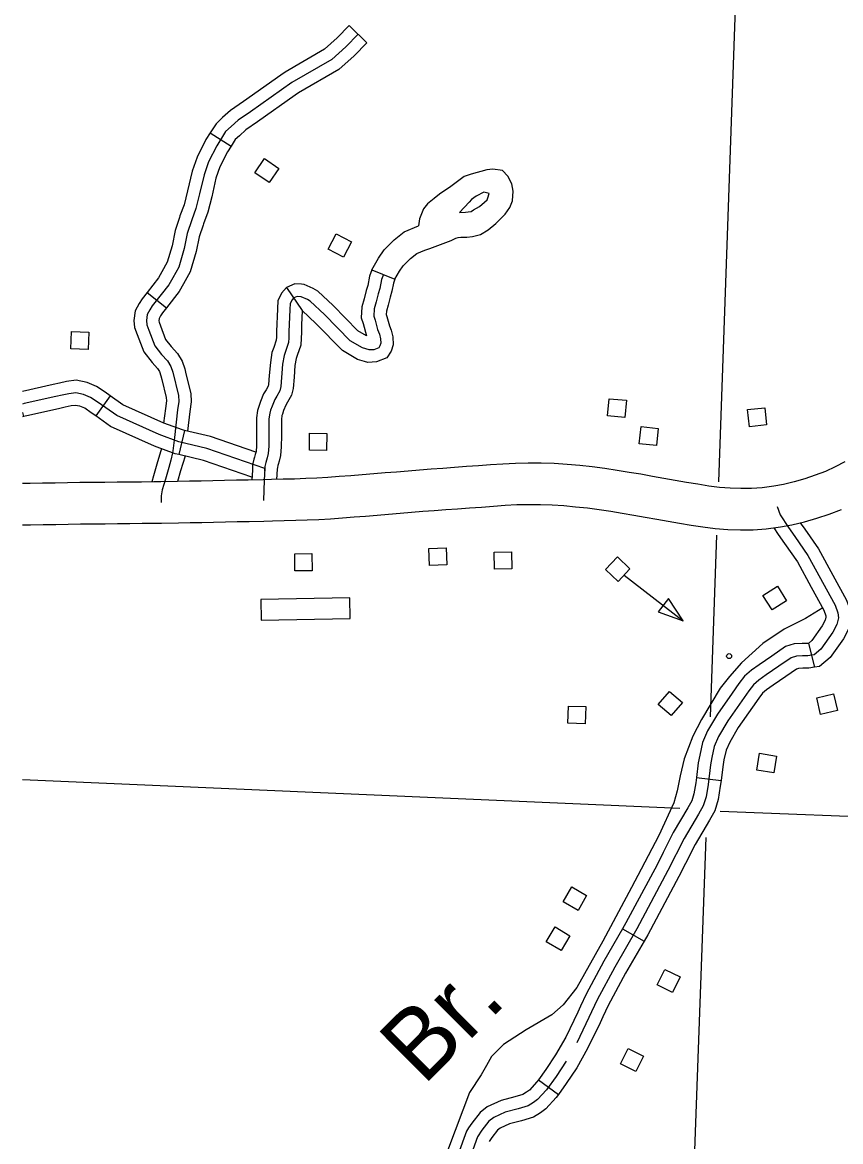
# Model space of a CAD drawing. Extents: x 653372 to 905732, y 627442 to 787275.
# Drawn here: x 818776 to 823727, y 655660 to 662433 of the extents above; entities that cross this region are included whole.
import ezdxf

# ---------------------------------------------------------------- set-up
doc = ezdxf.new("R2010")
doc.units = 0
for name, color, linetype in [('Level 15', 7, 'Continuous'), ('Level 32', 7, 'Continuous'), ('Level 35', 7, 'Continuous'), ('Level 45', 7, 'Continuous'), ('Level 46', 7, 'Continuous'), ('Level 5', 7, 'Continuous'), ('Level 56', 7, 'Continuous'), ('Level 57', 7, 'Continuous')]:
    doc.layers.add(name, color=color, linetype=linetype)

msp = doc.modelspace()

# ---------------------------------------------------------------- linework, layer by layer
at = {"layer": 'Level 15'}
for points in [[(823751.5, 659774), (823693.4, 659743.1), (823634.2, 659716.1), (823572.8, 659692.2), (823509.6, 659671), (823445.2, 659652.7), (823380, 659637.3), (823322.9, 659626.7), (823251, 659617.1), (823187.6, 659612.7), (823123, 659612), (823057.9, 659614.1), (822993.5, 659619.4), (822928.5, 659627.5), (822862.2, 659638), (822794.4, 659649.5), (822726, 659661.6), (822657.1, 659673.7), (822587.9, 659685.9), (822517.8, 659698.2), (822446.9, 659710.2), (822374.2, 659722.2), (822299.5, 659733), (822223.9, 659742.7), (822147.8, 659751), (822071.1, 659758), (821993.5, 659762.9), (821915.3, 659765.9), (821836.7, 659766.5), (821758.6, 659764.5), (821682, 659760.4), (821607.5, 659755.2), (821534.8, 659749.8), (821463, 659744.7), (821391.3, 659739.5), (821319.8, 659734.2), (821249.1, 659728.8), (821179.2, 659723.5), (821109.1, 659718), (821039.5, 659712.2), (820970.5, 659706.2), (820901.7, 659700.6), (820832.4, 659695.1), (820762.5, 659689.6), (820692.8, 659684.1), (820624.3, 659679.1), (820556.8, 659675), (820489.9, 659672), (820422.6, 659669.7), (820354, 659668), (820284, 659666.5), (820231.7, 659665.5), (820141.6, 659663.3), (820070.5, 659661.9), (819999.1, 659660.5), (819927.9, 659659.1), (819857, 659657.6), (819786.1, 659656.1), (819715, 659654.6), (819614.1, 659652.9), (819570.4, 659652.3), (819497.1, 659651.6), (819422.9, 659650.8), (819348.5, 659650), (819273.9, 659649.4), (819198.8, 659648.8), (819123.5, 659647.7), (819048.5, 659646.5), (818973.4, 659645.2), (818898.2, 659644), (818822.6, 659643.1), (818775.8, 659642.6)], [(818775.8, 659392.5), (818825.7, 659393.2), (818901.7, 659394), (818977.5, 659395.3), (819052.7, 659396.5), (819127.3, 659397.7), (819201.6, 659398.8), (819276, 659399.4), (819350.9, 659400), (819425.6, 659400.8), (819499.6, 659401.6), (819573.3, 659402.4), (819617.9, 659403), (819719.6, 659404.7), (819791.4, 659406.1), (819862.3, 659407.6), (819933, 659409.1), (820004.1, 659410.6), (820075.4, 659411.9), (820147.1, 659413.4), (820237.3, 659415.5), (820289.2, 659416.6), (820359.8, 659418.1), (820429.9, 659419.8), (820499.8, 659422.2), (820570, 659425.4), (820640.9, 659429.6), (820711.9, 659434.8), (820782.3, 659440.4), (820852, 659445.9), (820921.7, 659451.4), (820991.6, 659457.1), (821060.7, 659463.1), (821129.2, 659468.8), (821198.5, 659474.2), (821268.2, 659479.5), (821338.6, 659484.9), (821409.4, 659490.2), (821480.9, 659495.3), (821552.9, 659500.4), (821625.5, 659505.8), (821697.4, 659510.9), (821768.4, 659514.7), (821838.9, 659516.5), (821909.7, 659515.9), (821980.7, 659513.2), (822051.8, 659508.7), (822123, 659502.2), (822194.5, 659494.4), (822265.6, 659485.3), (822335.8, 659475.1), (822405.7, 659463.6), (822475.4, 659451.8), (822544.5, 659439.7), (822613.7, 659427.5), (822682.7, 659415.4), (822751.7, 659403.2), (822821.6, 659391.3), (822893.4, 659379.9), (822967.8, 659370.6), (823043.6, 659364.4), (823120.4, 659361.9), (823197.6, 659362.8), (823276.1, 659368.2), (823362.2, 659379.7), (823431.6, 659392.6), (823508.2, 659410.7), (823583.6, 659432.1), (823657.9, 659457), (823731.6, 659485.7)]]:
    msp.add_lwpolyline(points, dxfattribs=at)
at = {"layer": 'Level 32'}
for p, q in [((819306.7, 660173.8), (819219.9, 660051.5)), ((818775.8, 660072.9), (818782.3, 660047.5)), ((819757, 659963.7), (819722.3, 659817.8))]:
    msp.add_line(p, q, dxfattribs=at)
for points in [[(819306.7, 660173.8), (819277.6, 660194.5), (819224.2, 660230.5), (819167.2, 660254), (819101.7, 660267.8), (819043.4, 660260.1), (819000.3, 660250.3), (818962, 660241.5), (818775.8, 660200.4)], [(820243.2, 659733.6), (819892.4, 659854.5), (819722.6, 659894.8), (819603.2, 659938.7), (819346.9, 660053.4), (819234.9, 660132.8), (819188.5, 660164.1), (819145.1, 660182), (819098.8, 660191.7), (819056.7, 660186.2), (819017, 660177.1), (818978.5, 660168.3), (818786.2, 660125.9), (818775.8, 660123.2)], [(819757, 659963.7), (819744.3, 659966.8), (819631.5, 660008.2), (819384.2, 660118.8), (819306.7, 660173.8)], [(819219.9, 660051.5), (819192.3, 660071.1), (819152.9, 660097.7), (819122.9, 660110.1), (819095.9, 660115.7), (819069.9, 660112.3), (819033.7, 660104), (818995, 660095.2), (818803.6, 660052.9), (818782.3, 660047.5)], [(818782.3, 660047.5), (818775.8, 660045.8)], [(819722.3, 659817.8), (819700.9, 659822.9), (819574.9, 659869.2), (819309.5, 659987.9), (819219.9, 660051.5)], [(820189, 659831.6), (819913.3, 659926.6), (819757, 659963.7)], [(820164.9, 659681.2), (819871.4, 659782.4), (819722.3, 659817.8)]]:
    msp.add_lwpolyline(points, dxfattribs=at)
at = {"layer": 'Level 35'}
for points in [[(823618.2, 658889.3), (823513.9, 658824.7), (823385, 658762), (823256.2, 658674.9), (823127, 658558), (823054.3, 658473.9), (822997.8, 658403), (822884, 658214.2), (822832.6, 658112.9), (822780, 657975.3), (822755.8, 657873.1), (822738, 657782.9), (822717.8, 657709), (822627.3, 657512), (822519.6, 657308.3), (822461.9, 657198.1), (822288.8, 656873.4), (822131, 656591.5), (822048.7, 656487.5), (821978.9, 656427.3), (821824.7, 656335.6)], [(821824.7, 656335.6), (821686.4, 656247), (821613.8, 656173.9), (821583.5, 656120.6), (821550.8, 656063.4), (821481.1, 655956.6), (821353.5, 655620.6), (821289.7, 655467.2), (821252.9, 655393.2), (821165.7, 655256.4), (821119.5, 655204.5), (821057.8, 655170.1), (820860.9, 655116), (820757.9, 655085.6), (820684.8, 655066.7), (820534.1, 655034.4)]]:
    msp.add_lwpolyline(points, dxfattribs=at)
at = {"layer": 'Level 45'}
for p, q in [((820753.4, 662414.1), (820860.3, 662308.9)), ((819911.7, 661764.2), (820038.2, 661683.6)), ((820890.9, 660934.9), (821030, 660878.7)), ((819530.5, 660799.5), (819648.4, 660706.8)), ((820374.4, 660828.7), (820469.3, 660688.7)), ((823532.3, 658675.2), (823568.7, 658530.4)), ((822854.2, 657864.2), (823003, 657845.8)), ((822407.2, 656947.6), (822537.4, 656873)), ((821897.8, 656033.6), (822019.1, 655945.4))]:
    msp.add_line(p, q, dxfattribs=at)
for points in [[(820806.8, 662361.5), (820731.9, 662285.4), (820647.1, 662209.5), (820405.5, 662069.6), (820155.5, 661892.3), (820080.9, 661841.3), (820038.2, 661802.7), (820005.7, 661772.1), (819951.7, 661687.3), (819902.2, 661589), (819875, 661511.7), (819848.2, 661395.3), (819825.6, 661307.9), (819800.3, 661238.8), (819772.9, 661154.9), (819755.2, 661064), (819721.9, 660952.9), (819685.1, 660888.2), (819662.2, 660845.7), (819562, 660718.3), (819547.2, 660694.2), (819531.4, 660664.8), (819526.1, 660628.4), (819528.7, 660603.3), (819540.1, 660570.5), (819576.4, 660476.8), (819618, 660424), (819654.2, 660384.7), (819674, 660351.7), (819686.2, 660315.6), (819720.2, 660175.4), (819722.4, 660139.8), (819715.1, 660087.6), (819695.6, 659921.5), (819686.9, 659841.2), (819684, 659827.8), (819674.4, 659783.4), (819661.4, 659739.3), (819641, 659668.9), (819622.5, 659604.6), (819616.4, 659568.2), (819616, 659528)], [(820753.4, 662414.1), (820680.2, 662339.7), (820602.8, 662270.5), (820365, 662132.8), (820339.1, 662114.4)], [(820860.3, 662308.9), (820783.7, 662231.1), (820691.3, 662148.4), (820446.1, 662006.4), (820425.9, 661992.1)], [(820339.1, 662114.4), (820112.7, 661953.8), (820034.4, 661900.4), (819987.3, 661857.8), (819947.5, 661820.3), (819911.7, 661764.2)], [(820425.9, 661992.1), (820198.4, 661830.7), (820127.4, 661782.3), (820089.1, 661747.6), (820063.9, 661723.9), (820038.2, 661683.6)], [(819911.7, 661764.2), (819886.4, 661724.4), (819833.1, 661618.5), (819802.8, 661532.7), (819775.3, 661413.1), (819753.9, 661330.2), (819729.4, 661263.4), (819726.1, 661253.3)], [(820038.2, 661683.6), (820016.9, 661650.2), (819971.3, 661559.6), (819947.1, 661490.8), (819921.1, 661377.6), (819897.3, 661285.6), (819871.2, 661214.3), (819868.7, 661206.7)], [(819726.1, 661253.3), (819700.1, 661173.8), (819682.3, 661081.9), (819652.5, 660982.6), (819619.5, 660924.6), (819599.3, 660886.9), (819530.5, 660799.5)], [(819868.7, 661206.7), (819845.6, 661136), (819828.1, 661046), (819791.3, 660923.2), (819750.7, 660851.9), (819725.2, 660804.5), (819648.4, 660706.8)], [(820890.9, 660934.9), (820875.9, 660897.8), (820865.2, 660840.8), (820856.7, 660810.6), (820843.6, 660761.2), (820829.4, 660711.1), (820826.2, 660645.9), (820837.4, 660610.6), (820857.9, 660535.4)], [(820960.4, 660906.8), (820948.2, 660876.6), (820938.3, 660823.7), (820929.1, 660790.8), (820915.9, 660741.3), (820903.9, 660698.9), (820901.7, 660655.7), (820909.3, 660631.8), (820925, 660574.1), (820935.8, 660546.4), (820943.3, 660518.7), (820944.1, 660491.3), (820939.5, 660475.6), (820931.7, 660464.2), (820902.3, 660452.6), (820874, 660451), (820832.8, 660463), (820759.4, 660506.8), (820604.6, 660665.6), (820517.4, 660746.4), (820500.2, 660756.8), (820461.7, 660773), (820437.6, 660775.3), (820419.1, 660766.8), (820406.2, 660753), (820396.4, 660730.9), (820394.6, 660697.7), (820392.3, 660647.1), (820390.3, 660608.9), (820388.8, 660559.1), (820387.8, 660525), (820386, 660495.1), (820367, 660441.8), (820358.8, 660417.9), (820350.6, 660365.8), (820339.9, 660230.6), (820333.3, 660204.2), (820315.7, 660171.9), (820302.6, 660150.7), (820286.5, 660111.3), (820277.4, 660085.8), (820272.7, 660069.3), (820267.5, 660034.6), (820267.8, 659933.1), (820266.7, 659868.4), (820263.7, 659824.8), (820257.1, 659798.4), (820248.8, 659770.4), (820243.1, 659746.5), (820242.3, 659719.1), (820243.2, 659733.6), (820239, 659663.5), (820234.5, 659540.5)], [(821030, 660878.7), (821020.6, 660855.5), (821011.4, 660806.6), (821001.4, 660771), (820988.3, 660721.4), (820978.3, 660686.6), (820977.3, 660665.5), (820981.3, 660653), (820996.4, 660597.6), (821007.2, 660569.8), (821018, 660529.8), (821019.5, 660481.5), (821008.1, 660443), (820980.6, 660402.8), (820918.6, 660378.4), (820865.4, 660375.4), (820845.3, 660381.2)], [(819530.5, 660799.5), (819500.5, 660761.3), (819482.2, 660731.7), (819459, 660688.6), (819450.6, 660629.9), (819455, 660587), (819469.7, 660544.6), (819510.5, 660439.2), (819560.9, 660375.4), (819593.8, 660339.6), (819605.5, 660320.1), (819614.1, 660294.7), (819619.8, 660271.2)], [(820464, 660848.1), (820424.7, 660852), (820374.4, 660828.7), (820342.8, 660795), (820322.3, 660748.7), (820319.7, 660701.5), (820317.4, 660650.7), (820315.3, 660611.9), (820313.8, 660561.3), (820312.8, 660528.3), (820311.8, 660510.2), (820296.2, 660466.5), (820285.7, 660436.1), (820276.1, 660374.6), (820269.9, 660297.1)], [(820857.9, 660535.4), (820806.2, 660566.2), (820657, 660719.3), (820562.8, 660806.4), (820534.5, 660823.8), (820480.2, 660846.5), (820464, 660848.1)], [(819648.4, 660706.8), (819623.6, 660675.3), (819612.2, 660656.7), (819603.7, 660640.9), (819601.7, 660626.8), (819602.4, 660619.7), (819610.5, 660596.4), (819642.3, 660514.4), (819675.1, 660472.7), (819714.6, 660429.9), (819742.5, 660383.4), (819758.3, 660336.5), (819765.6, 660306.5)], [(820469.3, 660688.7), (820467.2, 660643.4), (820465.2, 660605.8), (820463.8, 660556.8), (820462.7, 660521.7), (820460.3, 660480.1), (820437.8, 660417), (820431.9, 660399.8), (820425.1, 660357), (820419.4, 660285.3)], [(820845.3, 660381.2), (820802.6, 660393.7), (820712.5, 660447.4), (820552.3, 660611.9), (820469.3, 660688.7)], [(819619.8, 660271.2), (819645.8, 660164.1), (819647.1, 660142.7), (819640.7, 660097.2), (819630.3, 660008.7)], [(819765.6, 660306.5), (819794.6, 660186.7), (819797.8, 660136.8), (819789.4, 660078), (819775.6, 659959.3)], [(820269.9, 660297.1), (820265.6, 660242.8), (820262.8, 660231.7), (820250.8, 660209.6), (820235.5, 660184.8), (820216.4, 660138.1), (820205.9, 660108.6), (820199.3, 660085.1), (820192.5, 660040.1), (820192.8, 659933.6), (820191.7, 659871.5), (820189.4, 659836.6), (820184.8, 659818.2), (820179.7, 659801.2)], [(820419.4, 660285.3), (820414.2, 660218.5), (820403.7, 660176.8), (820380.6, 660134.3), (820369.7, 660116.6), (820356.5, 660084.5), (820348.9, 660063), (820346.2, 660053.5), (820342.6, 660029.1), (820342.8, 659932.6), (820341.7, 659865.2), (820338.1, 659813.1), (820329.5, 659778.6), (820323.5, 659758.5)], [(819616.9, 659853.8), (819589.4, 659760.3), (819569, 659689.7), (819558.1, 659652.2)], [(819760, 659808.9), (819733.4, 659718.3), (819715, 659654.6)], [(820179.7, 659801.2), (820176.3, 659789.8), (820168.4, 659756.4), (820167.4, 659722.4), (820163.8, 659663.8)], [(820323.5, 659758.5), (820321.3, 659751), (820318.7, 659740.1), (820318, 659729.1), (820314.3, 659667.2)], [(823342.5, 659503.2), (823361.2, 659452.8), (823410.3, 659376.3), (823449, 659322.2), (823529, 659207.2), (823694.2, 658906.6), (823710.4, 658859.6), (823714.2, 658829.2), (823703.7, 658788.3), (823680.1, 658742.6), (823607.9, 658640.8), (823566.5, 658605.9), (823527.4, 658600.1), (823495.4, 658599.7), (823459.2, 658598), (823427, 658587.9), (823352.8, 658536.8), (823276.3, 658483.8), (823232.5, 658453.2), (823199.7, 658425), (823170.8, 658388.3), (823044.4, 658206.4), (822988.7, 658112.1), (822961.9, 658051.7), (822947.3, 657984), (822939.1, 657939.8), (822924.4, 657820.6), (822912.4, 657746.6), (822895.5, 657691.4), (822867.6, 657642.2), (822779.7, 657493.9), (822682.1, 657299.4), (822493.7, 656947.6), (822360.2, 656714.6), (822254.2, 656517.5), (822203.7, 656410.5), (822129.6, 656257)], [(823482.3, 659404.5), (823510.3, 659365.5), (823592.8, 659246.8), (823679.9, 659088.4)], [(823322.4, 659374.4), (823348.2, 659334.1), (823387.7, 659279), (823465.1, 659167.6), (823548.4, 659016.1)], [(823679.9, 659088.4), (823763.1, 658937.1), (823783.8, 658876.6), (823790.4, 658824.4), (823774.2, 658761.5), (823744.3, 658703.5), (823663.5, 658589.7), (823598.6, 658534.8), (823568.7, 658530.4)], [(823548.4, 659016.1), (823625.4, 658876.1), (823636.9, 658842.5), (823638, 658834), (823633.1, 658815.2), (823615.9, 658781.7), (823552.2, 658692), (823532.3, 658675.2)], [(823532.3, 658675.2), (823493.2, 658674.7), (823446, 658672.5), (823393.7, 658656), (823310.2, 658598.5), (823233.4, 658545.3), (823186.5, 658512.6), (823145.3, 658477.1), (823110.5, 658433), (823069.9, 658374.6)], [(823568.7, 658530.4), (823533.4, 658525.2), (823497.7, 658524.7), (823472.5, 658523.5), (823460.2, 658519.7), (823395.5, 658475.1), (823319.1, 658422.2), (823278.5, 658393.9), (823254.1, 658372.9), (823231.1, 658343.7), (823193.1, 658289)], [(823069.9, 658374.6), (822981.2, 658246.9), (822921.9, 658146.5), (822890.2, 658075.1), (822873.8, 657998.8), (822864.9, 657951.3), (822854.2, 657864.2)], [(823193.1, 658289), (823107.6, 658165.9), (823055.5, 658077.7), (823033.6, 658028.4), (823020.9, 657969.3), (823013.2, 657928.3), (823003, 657845.8)], [(822854.2, 657864.2), (822850.1, 657831.2), (822839.2, 657763.6), (822826.2, 657721.3), (822802.7, 657679.8), (822713.9, 657529.9), (822653.6, 657409.8)], [(823003, 657845.8), (822998.6, 657810), (822985.6, 657729.5), (822964.8, 657661.6), (822932.5, 657604.6), (822845.6, 657458), (822787.7, 657342.6)], [(822653.6, 657409.8), (822615.6, 657333.9), (822428, 656983.9), (822407.2, 656947.6)], [(822787.7, 657342.6), (822748.7, 657264.8), (822559.3, 656911.2), (822537.4, 656873)], [(822407.2, 656947.6), (822294.6, 656751), (822187.2, 656551.3), (822152.8, 656478.4)], [(822537.4, 656873), (822425.7, 656678.2), (822321.1, 656483.7), (822288.4, 656414.4)], [(822152.8, 656478.4), (822136, 656442.8), (822063.1, 656291.8), (822002.4, 656185), (821943.5, 656096.5), (821897.8, 656033.6)], [(822288.4, 656414.4), (822271.4, 656378.2), (822196, 656222.1), (822130.3, 656106.3), (822066.6, 656010.7), (822019.1, 655945.4)], [(822066.3, 656145.7), (822005.1, 656053.6), (821946.9, 655973.7), (821893.4, 655914), (821868.4, 655897.1), (821836.5, 655876.3), (821776.1, 655857.6), (821697.6, 655837.6), (821627.6, 655804.9), (821598.3, 655782.7), (821555.9, 655728.1), (821530.2, 655689.4), (821430.8, 655412.8)], [(821897.8, 656033.6), (821888.5, 656020.9), (821843.7, 655970.9), (821826.9, 655959.5), (821804.4, 655944.8), (821755.8, 655929.9), (821672.3, 655908.5), (821588.6, 655869.5), (821545.1, 655836.4), (821494.9, 655772), (821475.3, 655742.4)], [(822019.1, 655945.4), (822005.3, 655926.4), (821943.1, 655857.1), (821910, 655834.6), (821868.7, 655807.7), (821796.4, 655785.4), (821723, 655766.7), (821666.6, 655740.4), (821651.5, 655728.9), (821616.8, 655684.3), (821600.4, 655659.5)], [(821475.3, 655742.4), (821462.7, 655723.3), (821362.1, 655443.4), (821306.3, 655339.6), (821277.7, 655280.2), (821263.4, 655255.2)]]:
    msp.add_lwpolyline(points, dxfattribs=at)
at = {"layer": 'Level 46'}
for points in [[(821696.5, 661273.1), (821724.9, 661312.7), (821741.1, 661354.1), (821745.5, 661411.5), (821737.4, 661455.6), (821713.2, 661501.8), (821680.6, 661536.5), (821621.8, 661545.9), (821586.3, 661540.8), (821491.6, 661514), (821449.5, 661500.7), (821408.3, 661471.1), (821392.6, 661458.8), (821367.8, 661440.2), (821299.9, 661393.6), (821267.5, 661368.3), (821227.5, 661334.4), (821202, 661304.5), (821177.6, 661244.8), (821172.2, 661201.6)], [(821587, 661360.3), (821592.3, 661371.1), (821600.3, 661397.4), (821567.9, 661405.9), (821521.1, 661381), (821493.4, 661361.7), (821478.9, 661345), (821419.8, 661283.7)], [(821419.8, 661283.7), (821456, 661283.9), (821474, 661285.9), (821491, 661289.7), (821505.6, 661298.8), (821541.1, 661319.2), (821571.7, 661345.4), (821587, 661360.3)], [(821030, 660878.7), (821057.7, 660927.1), (821080.6, 660960.9), (821124.5, 661005), (821162.4, 661034.5), (821211.8, 661055.5), (821241.1, 661064.3), (821290.2, 661083.6), (821370.9, 661113.1), (821397.5, 661128.3), (821411.9, 661131.8), (821429.2, 661133.7), (821464.9, 661133.9), (821498.6, 661137.8), (821548.4, 661148.7), (821594.8, 661177.6), (821640.3, 661216.7), (821678.7, 661254.7), (821696.5, 661273.1)], [(820890.9, 660934.9), (820929.9, 661005.9), (820964.4, 661056.8), (821024.9, 661117.6), (821085.7, 661164.9), (821172.2, 661201.6)]]:
    msp.add_lwpolyline(points, dxfattribs=at)
at = {"layer": 'Level 5'}
for points in [[(823104.5, 662981.8), (822987.2, 659653)], [(822975.8, 659330.2), (822937.1, 658230.7)], [(818775.8, 657851.1), (822754, 657678.4)], [(822997.6, 657659.1), (827540.1, 657482.4)], [(822911.2, 657499.7), (822754.5, 653154)]]:
    msp.add_lwpolyline(points, dxfattribs=at)
at = {"layer": 'Level 56'}
for points in [[(820182.7, 661522.8), (820241.6, 661608.7), (820327.7, 661549.6), (820268.9, 661463.8)], [(820626.7, 661060.7), (820674.1, 661153.4), (820767, 661105.9), (820719.7, 661013.2)], [(819069.4, 660457.8), (819072.6, 660561.8), (819176.9, 660558.7), (819173.8, 660454.6)], [(822316.9, 660051.9), (822326.1, 660155.6), (822430.1, 660146.3), (822420.9, 660042.6)], [(823174.4, 659986.6), (823164, 660090.2), (823267.9, 660100.6), (823278.3, 659997)], [(822508.6, 659883.5), (822519.1, 659987.1), (822623, 659976.5), (822612.5, 659873)], [(820512, 659843.4), (820513.2, 659947.5), (820617.6, 659946.2), (820616.3, 659842.1)], [(821240, 659145.6), (821235.8, 659249.6), (821340.1, 659253.8), (821344.3, 659149.8)], [(820424.1, 659113.4), (820423.4, 659217.5), (820527.8, 659218.2), (820528.5, 659114.1)], [(821632.4, 659123.3), (821630.2, 659227.3), (821734.6, 659229.5), (821736.8, 659125.4)], [(822304.4, 659121.9), (822375.6, 659197.9), (822451.8, 659126.5), (822380.7, 659050.5)], [(823311.9, 658877.4), (823256.2, 658965.4), (823344.4, 659021.2), (823400.1, 658933.3)], [(822684.2, 658946.2), (822621.9, 658865.5), (822774.2, 658812.4)], [(822701.9, 658237.5), (822623.2, 658305.7), (822691.6, 658384.6), (822770.2, 658316.4)], [(823605.5, 658244.8), (823582.1, 658346.2), (823683.9, 658369.6), (823707.2, 658268.2)], [(822076.5, 658191.6), (822079.6, 658295.6), (822184, 658292.5), (822180.8, 658188.5)], [(823219.6, 657907.8), (823236.7, 658010.4), (823339.6, 657993.3), (823322.6, 657890.6)], [(822047.5, 657110.4), (822099.5, 657200.6), (822190, 657148.4), (822137.9, 657058.2)], [(821945.2, 656869.5), (821998.7, 656958.8), (822088.3, 656905.2), (822034.9, 656815.9)], [(822616, 656608.8), (822662.2, 656702.1), (822755.8, 656655.9), (822709.6, 656562.6)], [(822394.7, 656129.4), (822440.4, 656222.9), (822534.2, 656177.1), (822488.5, 656083.6)]]:
    msp.add_lwpolyline(points, close=True, dxfattribs=at)
msp.add_lwpolyline([(822416.2, 659088.5), (822774.2, 658812.4)], dxfattribs=at)
msp.add_circle((823052, 658598), 15, dxfattribs=at)
at = {"layer": 'Level 57'}
for p, q in [((820756.5, 658950.3), (820219.1, 658940.7)), ((820219.1, 658940.7), (820221.3, 658815.7)), ((820758.7, 658825.3), (820756.5, 658950.3)), ((820221.3, 658815.7), (820758.7, 658825.3))]:
    msp.add_line(p, q, dxfattribs=at)

# ---------------------------------------------------------------- texts
at = {"layer": 'Level 35'}
msp.add_text('Br.', height=422.4, rotation=44.90777, dxfattribs=at).set_placement((821202.5, 655993.6))

doc.saveas('drawing.dxf')
